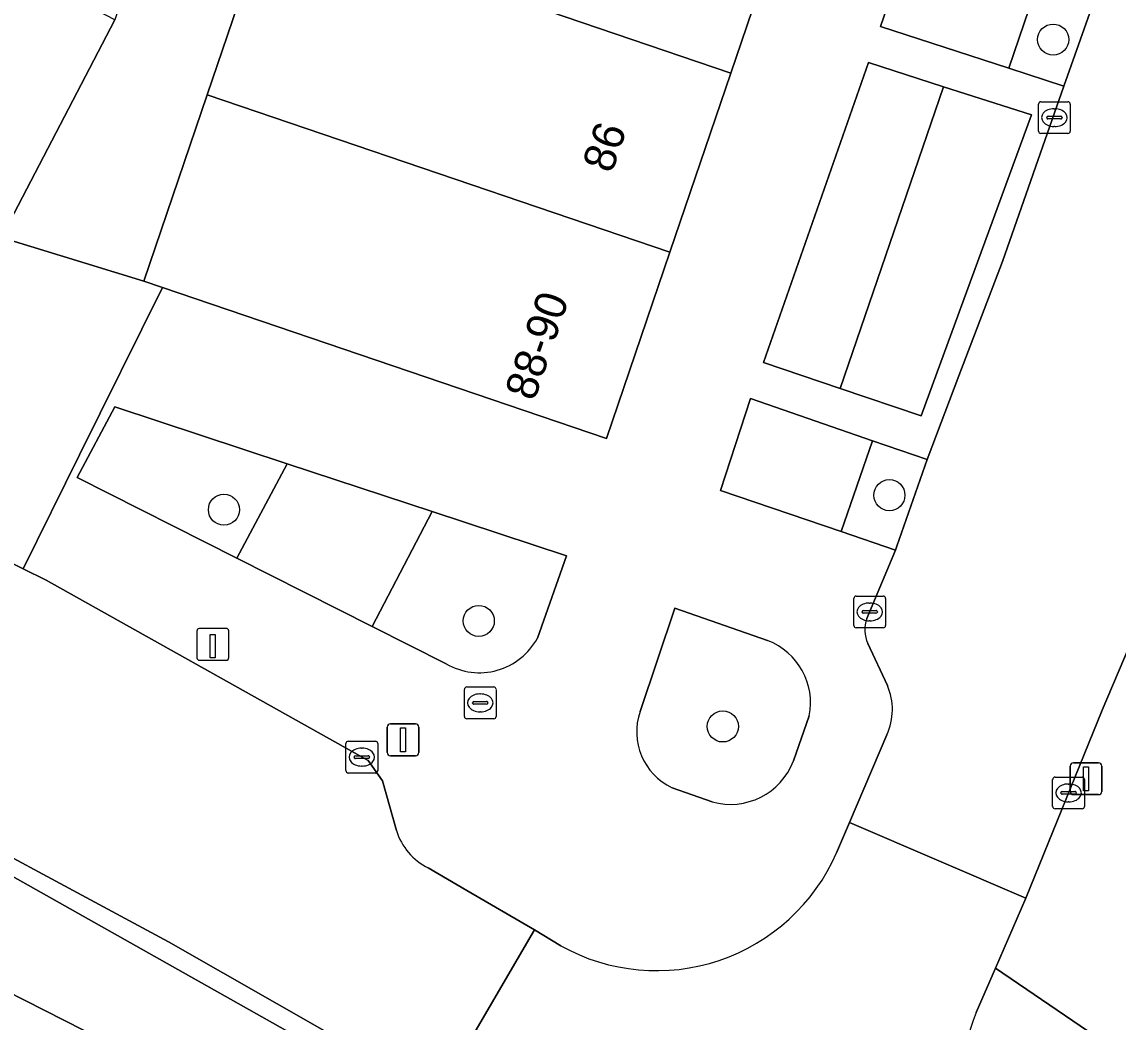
# Model space of a CAD drawing. Extents: x 162803 to 163818, y 381639 to 382475.
# Drawn here: x 163112.26 to 163146.73, y 382007.24 to 382038.7 of the extents above; entities that cross this region are included whole.
import ezdxf

# ---------------------------------------------------------------- set-up
doc = ezdxf.new("R2010")
doc.units = 0
for name, color, linetype in [('IMGEO_Boom', 7, 'Continuous'), ('IMGEO_Brandkraan', 7, 'Continuous'), ('IMGEO_Groenvoorziening', 7, 'Continuous'), ('IMGEO_Haag', 7, 'Continuous'), ('IMGEO_Kolk', 7, 'Continuous'), ('IMGEO_Laadpaal', 7, 'Continuous'), ('IMGEO_Lichtmast', 7, 'Continuous'), ('IMGEO_Pand', 7, 'Continuous'), ('IMGEO_Pand_nummerreeks', 7, 'Continuous'), ('IMGEO_Rijbaan_lokaal_gesloten', 7, 'Continuous'), ('IMGEO_Rijbaan_lokaal_open', 7, 'Continuous'), ('IMGEO_Voetpad_open', 7, 'Continuous')]:
    doc.layers.add(name, color=color, linetype=linetype)

msp = doc.modelspace()

# ---------------------------------------------------------------- linework, layer by layer
at = {"layer": 'IMGEO_Boom'}
for centre in [(163144.692, 382038.146), (163139.543, 382023.815), (163118.613, 382023.36), (163126.627, 382019.861), (163134.302, 382016.542)]:
    msp.add_circle(centre, 0.489, dxfattribs=at)
at = {"layer": 'IMGEO_Brandkraan'}
for p, q in [((163126.173, 382016.857), (163126.173, 382017.709)), ((163126.248, 382017.783), (163127.1, 382017.783)), ((163126.661, 382017.563), (163126.686, 382017.563)), ((163127.174, 382017.709), (163127.174, 382016.857)), ((163126.432, 382017.277), (163126.432, 382017.289)), ((163126.87, 382017.24), (163126.472, 382017.24)), ((163126.475, 382017.326), (163126.873, 382017.326)), ((163126.916, 382017.289), (163126.916, 382017.277)), ((163127.1, 382016.783), (163126.248, 382016.783)), ((163126.684, 382017.003), (163126.659, 382017.003))]:
    msp.add_line(p, q, dxfattribs=at)
for points in [[(163126.173, 382016.857), (163126.173, 382017.709)], [(163126.248, 382017.783), (163127.1, 382017.783)], [(163127.174, 382017.709), (163127.174, 382016.857)], [(163127.1, 382016.783), (163126.248, 382016.783)]]:
    msp.add_lwpolyline(points, dxfattribs=at)
for centre, radius, start, end in [((163126.25, 382017.707), 0.0765, 91.552, 178.448), ((163126.25, 382017.707), 0.0765, 91.552, 178.448), ((163127.098, 382017.707), 0.0765, 1.552, 88.448), ((163127.098, 382017.707), 0.0765, 1.552, 88.448), ((163126.472, 382017.286), 0.0403, 85.8775, 175.7526), ((163126.469, 382017.276), 0.0366, 178.938, 274.7102), ((163126.873, 382017.283), 0.043, 264.8664, 352.4533), ((163126.877, 382017.288), 0.0386, 1.7309, 96.639), ((163126.25, 382016.859), 0.0765, 181.552, 268.448), ((163126.25, 382016.859), 0.0765, 181.552, 268.448), ((163127.098, 382016.859), 0.0765, 271.552, 358.448), ((163127.098, 382016.859), 0.0765, 271.552, 358.448)]:
    msp.add_arc(centre, radius, start, end, dxfattribs=at)
for centre, major_axis, ratio, start_param, end_param in [((163126.66, 382017.283), (-0.387, 0.002), 0.722429, 4.712389, 7.853982), ((163126.685, 382017.283), (-0.39, 0.002), 0.717154, 1.570796, 4.712389)]:
    msp.add_ellipse(centre, major_axis=major_axis, ratio=ratio, start_param=start_param, end_param=end_param, dxfattribs=at)
at = {"layer": 'IMGEO_Groenvoorziening'}
for points in [[(163144.249, 382040.06), (163140.233, 382041.398), (163139.267, 382038.558), (163143.297, 382037.246)], [(163146.012, 382039.473), (163144.249, 382040.06), (163143.297, 382037.246), (163145.033, 382036.681)], [(163141.246, 382036.664), (163138.88, 382037.421), (163135.578, 382027.984), (163137.996, 382027.172)], [(163144.007, 382035.781), (163141.246, 382036.664), (163137.996, 382027.172), (163140.541, 382026.307)], [(163139.011, 382025.529), (163135.178, 382026.859), (163134.235, 382023.965), (163138.028, 382022.67)], [(163120.598, 382024.806), (163115.179, 382026.593), (163114, 382024.373), (163119.016, 382021.839)], [(163140.726, 382024.934), (163139.011, 382025.529), (163138.028, 382022.67), (163139.729, 382022.089), (163139.78, 382022.212)], [(163125.161, 382023.302), (163120.598, 382024.806), (163119.016, 382021.839), (163123.276, 382019.686)], [(163107.979, 382014.063), (163097.298, 382019.509), (163096.2, 382020.075), (163094.602, 382016.947), (163129.487, 381999.207), (163130.588, 382001.916), (163125.34, 382004.935), (163124.845, 382004.567)]]:
    msp.add_lwpolyline(points, close=True, dxfattribs=at)
for points in [[(163129.388, 382021.908), (163125.161, 382023.302), (163123.276, 382019.686), (163125.606, 382018.509)], [(163128.47, 382019.319), (163129.388, 382021.908)], [(163132.798, 382020.257), (163131.699, 382017.008)], [(163135.712, 382019.243), (163132.798, 382020.257)], [(163136.525, 382015.457), (163137.023, 382016.873)], [(163132.705, 382014.614), (163133.965, 382014.173)]]:
    msp.add_lwpolyline(points, dxfattribs=at)
for centre, radius, start, end in [((163126.643, 382020.311), 2.079, 240.0876, 331.4965), ((163134.959, 382017.279), 2.104, 348.8796, 69.0201), ((163133.547, 382016.376), 1.953, 161.1208, 244.4652), ((163134.545, 382016.21), 2.118, 254.1075, 339.1658)]:
    msp.add_arc(centre, radius, start, end, dxfattribs=at)
at = {"layer": 'IMGEO_Haag'}
msp.add_lwpolyline([(163107.979, 382014.063), (163097.298, 382019.509), (163096.2, 382020.075), (163094.602, 382016.947), (163129.487, 381999.207), (163130.588, 382001.916), (163125.34, 382004.935), (163124.845, 382004.567)], close=True, dxfattribs=at)
at = {"layer": 'IMGEO_Kolk'}
for p, q in [((163144.23, 382035.266), (163144.23, 382036.118)), ((163144.305, 382036.192), (163145.157, 382036.192)), ((163145.231, 382036.118), (163145.231, 382035.266)), ((163144.532, 382035.735), (163144.93, 382035.735)), ((163144.718, 382035.972), (163144.743, 382035.972)), ((163144.489, 382035.686), (163144.489, 382035.698)), ((163144.927, 382035.649), (163144.529, 382035.649)), ((163144.741, 382035.412), (163144.716, 382035.412)), ((163144.973, 382035.698), (163144.973, 382035.686)), ((163145.157, 382035.192), (163144.305, 382035.192)), ((163138.422, 382019.718), (163138.422, 382020.57)), ((163138.497, 382020.644), (163139.349, 382020.644)), ((163139.423, 382020.57), (163139.423, 382019.718)), ((163138.91, 382020.424), (163138.935, 382020.424)), ((163138.681, 382020.138), (163138.681, 382020.15)), ((163139.119, 382020.101), (163138.721, 382020.101)), ((163138.724, 382020.187), (163139.122, 382020.187)), ((163139.165, 382020.15), (163139.165, 382020.138)), ((163139.349, 382019.644), (163138.497, 382019.644)), ((163138.933, 382019.864), (163138.908, 382019.864)), ((163122.449, 382015.151), (163122.449, 382016.003)), ((163122.524, 382016.077), (163123.376, 382016.077)), ((163122.937, 382015.857), (163122.962, 382015.857)), ((163123.45, 382016.003), (163123.45, 382015.151)), ((163122.708, 382015.571), (163122.708, 382015.583)), ((163123.146, 382015.534), (163122.748, 382015.534)), ((163122.751, 382015.62), (163123.149, 382015.62)), ((163123.192, 382015.583), (163123.192, 382015.571)), ((163123.376, 382015.077), (163122.524, 382015.077)), ((163122.96, 382015.297), (163122.935, 382015.297)), ((163144.677, 382014.025), (163144.677, 382014.877)), ((163144.752, 382014.951), (163145.604, 382014.951)), ((163145.165, 382014.731), (163145.19, 382014.731)), ((163145.678, 382014.877), (163145.678, 382014.025)), ((163144.936, 382014.445), (163144.936, 382014.457)), ((163145.374, 382014.408), (163144.976, 382014.408)), ((163144.979, 382014.494), (163145.377, 382014.494)), ((163145.42, 382014.457), (163145.42, 382014.445)), ((163145.188, 382014.171), (163145.163, 382014.171)), ((163145.604, 382013.951), (163144.752, 382013.951))]:
    msp.add_line(p, q, dxfattribs=at)
for points in [[(163144.23, 382035.266), (163144.23, 382036.118)], [(163144.305, 382036.192), (163145.157, 382036.192)], [(163145.231, 382036.118), (163145.231, 382035.266)], [(163145.157, 382035.192), (163144.305, 382035.192)], [(163138.422, 382019.718), (163138.422, 382020.57)], [(163138.497, 382020.644), (163139.349, 382020.644)], [(163139.423, 382020.57), (163139.423, 382019.718)], [(163139.349, 382019.644), (163138.497, 382019.644)], [(163122.449, 382015.151), (163122.449, 382016.003)], [(163122.524, 382016.077), (163123.376, 382016.077)], [(163123.45, 382016.003), (163123.45, 382015.151)], [(163123.376, 382015.077), (163122.524, 382015.077)], [(163144.677, 382014.025), (163144.677, 382014.877)], [(163144.752, 382014.951), (163145.604, 382014.951)], [(163145.678, 382014.877), (163145.678, 382014.025)], [(163145.604, 382013.951), (163144.752, 382013.951)]]:
    msp.add_lwpolyline(points, dxfattribs=at)
for centre, radius, start, end in [((163144.307, 382036.116), 0.0765, 91.552, 178.448), ((163144.307, 382036.116), 0.0765, 91.552, 178.448), ((163145.155, 382036.116), 0.0765, 1.552, 88.448), ((163145.155, 382036.116), 0.0765, 1.552, 88.448), ((163144.529, 382035.695), 0.0403, 85.8775, 175.7526), ((163144.934, 382035.697), 0.0386, 1.7309, 96.639), ((163144.526, 382035.685), 0.0366, 178.938, 274.7102), ((163144.93, 382035.692), 0.043, 264.8664, 352.4533), ((163144.307, 382035.268), 0.0765, 181.552, 268.448), ((163144.307, 382035.268), 0.0765, 181.552, 268.448), ((163145.155, 382035.268), 0.0765, 271.552, 358.448), ((163145.155, 382035.268), 0.0765, 271.552, 358.448), ((163138.499, 382020.568), 0.0765, 91.552, 178.448), ((163138.499, 382020.568), 0.0765, 91.552, 178.448), ((163139.347, 382020.568), 0.0765, 1.552, 88.448), ((163139.347, 382020.568), 0.0765, 1.552, 88.448), ((163138.721, 382020.147), 0.0403, 85.8775, 175.7526), ((163138.718, 382020.137), 0.0366, 178.938, 274.7102), ((163139.122, 382020.144), 0.043, 264.8664, 352.4533), ((163139.126, 382020.149), 0.0386, 1.7309, 96.639), ((163138.499, 382019.72), 0.0765, 181.552, 268.448), ((163138.499, 382019.72), 0.0765, 181.552, 268.448), ((163139.347, 382019.72), 0.0765, 271.552, 358.448), ((163139.347, 382019.72), 0.0765, 271.552, 358.448), ((163122.526, 382016.001), 0.0765, 91.552, 178.448), ((163122.526, 382016.001), 0.0765, 91.552, 178.448), ((163123.374, 382016.001), 0.0765, 1.552, 88.448), ((163123.374, 382016.001), 0.0765, 1.552, 88.448), ((163122.748, 382015.58), 0.0403, 85.8775, 175.7526), ((163122.745, 382015.57), 0.0366, 178.938, 274.7102), ((163123.149, 382015.577), 0.043, 264.8664, 352.4533), ((163123.153, 382015.582), 0.0386, 1.7309, 96.639), ((163122.526, 382015.153), 0.0765, 181.552, 268.448), ((163122.526, 382015.153), 0.0765, 181.552, 268.448), ((163123.374, 382015.153), 0.0765, 271.552, 358.448), ((163123.374, 382015.153), 0.0765, 271.552, 358.448), ((163144.754, 382014.875), 0.0765, 91.552, 178.448), ((163144.754, 382014.875), 0.0765, 91.552, 178.448), ((163145.602, 382014.875), 0.0765, 1.552, 88.448), ((163145.602, 382014.875), 0.0765, 1.552, 88.448), ((163144.976, 382014.454), 0.0403, 85.8775, 175.7526), ((163144.973, 382014.444), 0.0366, 178.938, 274.7102), ((163145.377, 382014.451), 0.043, 264.8664, 352.4533), ((163145.381, 382014.456), 0.0386, 1.7309, 96.639), ((163144.754, 382014.027), 0.0765, 181.552, 268.448), ((163144.754, 382014.027), 0.0765, 181.552, 268.448), ((163145.602, 382014.027), 0.0765, 271.552, 358.448), ((163145.602, 382014.027), 0.0765, 271.552, 358.448)]:
    msp.add_arc(centre, radius, start, end, dxfattribs=at)
for centre, major_axis, ratio, start_param, end_param in [((163144.717, 382035.692), (-0.387, 0.002), 0.722429, 4.712389, 7.853982), ((163144.742, 382035.692), (-0.39, 0.002), 0.717154, 1.570796, 4.712389), ((163138.909, 382020.144), (-0.387, 0.002), 0.722429, 4.712389, 7.853982), ((163138.934, 382020.144), (-0.39, 0.002), 0.717154, 1.570796, 4.712389), ((163122.936, 382015.577), (-0.387, 0.002), 0.722429, 4.712389, 7.853982), ((163122.961, 382015.577), (-0.39, 0.002), 0.717154, 1.570796, 4.712389), ((163145.164, 382014.451), (-0.387, 0.002), 0.722429, 4.712389, 7.853982), ((163145.189, 382014.451), (-0.39, 0.002), 0.717154, 1.570796, 4.712389)]:
    msp.add_ellipse(centre, major_axis=major_axis, ratio=ratio, start_param=start_param, end_param=end_param, dxfattribs=at)
at = {"layer": 'IMGEO_Laadpaal'}
for p, q in [((163117.762, 382019.54), (163117.762, 382018.699)), ((163117.762, 382019.54), (163117.762, 382018.699)), ((163118.678, 382019.624), (163117.837, 382019.624)), ((163118.678, 382019.624), (163117.837, 382019.624)), ((163118.762, 382018.708), (163118.762, 382019.549)), ((163118.762, 382018.708), (163118.762, 382019.549)), ((163117.846, 382018.624), (163118.687, 382018.624)), ((163117.846, 382018.624), (163118.687, 382018.624))]:
    msp.add_line(p, q, dxfattribs=at)
msp.add_lwpolyline([(163118.177, 382019.437), (163118.337, 382019.437), (163118.337, 382018.704), (163118.177, 382018.704), (163118.177, 382019.437)], dxfattribs=at)
for centre, start, end in [((163117.84, 382019.546), 92.4484, 184.2845), ((163117.84, 382019.546), 92.4484, 184.2845), ((163118.684, 382019.546), 2.4484, 94.2845), ((163118.684, 382019.546), 2.4484, 94.2845), ((163117.84, 382018.702), 182.4484, 274.2845), ((163117.84, 382018.702), 182.4484, 274.2845), ((163118.684, 382018.702), 272.4484, 4.2845), ((163118.684, 382018.702), 272.4484, 4.2845)]:
    msp.add_arc(centre, 0.0779, start, end, dxfattribs=at)
at = {"layer": 'IMGEO_Lichtmast'}
for p, q in [((163123.749, 382015.719), (163123.749, 382016.519)), ((163123.749, 382016.519), (163123.749, 382015.719)), ((163123.849, 382016.619), (163124.639, 382016.619)), ((163124.639, 382016.619), (163123.849, 382016.619)), ((163124.739, 382016.519), (163124.739, 382015.719)), ((163124.739, 382015.719), (163124.739, 382016.519)), ((163124.639, 382015.619), (163123.849, 382015.619)), ((163123.849, 382015.619), (163124.639, 382015.619)), ((163145.33, 382015.396), (163146.12, 382015.396)), ((163146.12, 382015.396), (163145.33, 382015.396)), ((163145.23, 382014.496), (163145.23, 382015.296)), ((163145.23, 382015.296), (163145.23, 382014.496)), ((163146.22, 382015.296), (163146.22, 382014.496)), ((163146.22, 382014.496), (163146.22, 382015.296)), ((163146.12, 382014.396), (163145.33, 382014.396)), ((163145.33, 382014.396), (163146.12, 382014.396))]:
    msp.add_line(p, q, dxfattribs=at)
for points in [[(163124.169, 382016.494), (163124.319, 382016.494), (163124.319, 382015.744), (163124.169, 382015.744), (163124.169, 382016.494)], [(163145.65, 382015.271), (163145.8, 382015.271), (163145.8, 382014.521), (163145.65, 382014.521), (163145.65, 382015.271)]]:
    msp.add_lwpolyline(points, dxfattribs=at)
for centre, start, end in [((163123.849, 382016.519), 90, 180), ((163123.849, 382016.519), 90, 180), ((163124.639, 382016.519), 0, 90), ((163124.639, 382016.519), 360, 90), ((163123.849, 382015.719), 180, 270), ((163123.849, 382015.719), 180, 270), ((163124.639, 382015.719), 270, 0), ((163124.639, 382015.719), 270, 0), ((163145.33, 382015.296), 90, 180), ((163145.33, 382015.296), 90, 180), ((163146.12, 382015.296), 0, 90), ((163146.12, 382015.296), 360, 90), ((163145.33, 382014.496), 180, 270), ((163145.33, 382014.496), 180, 270), ((163146.12, 382014.496), 270, 0), ((163146.12, 382014.496), 270, 0)]:
    msp.add_arc(centre, 0.1, start, end, dxfattribs=at)
at = {"layer": 'IMGEO_Pand'}
for points in [[(163120.005, 382042.044), (163134.554, 382037.095), (163136.589, 382043.077), (163126.886, 382046.382), (163122.041, 382048.03)], [(163120.005, 382042.044), (163118.089, 382036.41), (163132.638, 382031.462), (163134.554, 382037.095)], [(163106.058, 382034.831), (163111.619, 382031.924), (163115.183, 382038.768), (163109.618, 382041.666)], [(163118.089, 382036.41), (163116.095, 382030.549), (163116.683, 382030.349), (163130.644, 382025.6), (163132.638, 382031.462)]]:
    msp.add_lwpolyline(points, close=True, dxfattribs=at)
at = {"layer": 'IMGEO_Rijbaan_lokaal_gesloten'}
for points in [[(163028.918, 382055.659), (163034.955, 382052.168), (163050.014, 382044.011), (163063.5, 382037.077), (163108.02, 382014.523), (163116.873, 382009.768), (163125.34, 382004.935), (163128.383, 382010.14), (163126.251, 382011.386), (163125.038, 382012.095)], [(163124.04, 382013.268), (163123.601, 382014.833), (163123.144, 382015.469), (163113.017, 382021.144), (163112.302, 382021.503), (163107.612, 382023.857), (163085.471, 382034.97), (163058.822, 382048.466)]]:
    msp.add_lwpolyline(points, dxfattribs=at)
msp.add_arc((163125.877, 382013.82), 1.918, 196.7166, 244.0663, dxfattribs=at)
at = {"layer": 'IMGEO_Rijbaan_lokaal_open'}
msp.add_lwpolyline([(163117.107, 382044.537), (163115.183, 382038.768), (163111.619, 382031.924), (163116.095, 382030.549), (163118.089, 382036.41), (163120.005, 382042.044), (163122.041, 382048.03), (163120.246, 382048.641), (163115.449, 382050.273), (163117.434, 382056.106), (163119.444, 382062.013), (163121.353, 382067.628), (163115.096, 382069.756), (163113.901, 382066.416), (163109.589, 382054.37), (163108.755, 382051.947), (163111.971, 382050.272), (163114.222, 382049.137), (163117.955, 382047.193)], close=True, dxfattribs=at)
for points in [[(163152.125, 382062.345), (163150.238, 382054.821), (163149.499, 382051.875), (163148.26, 382046.936), (163146.227, 382040.085), (163146.012, 382039.473), (163145.033, 382036.681), (163143.1, 382031.171), (163141.728, 382027.565), (163140.726, 382024.934), (163139.78, 382022.212), (163139.729, 382022.089), (163138.836, 382019.935)], [(163139.46, 382016.281), (163138.285, 382013.516), (163143.832, 382011.14), (163146.235, 382017.05), (163147.599, 382020.265), (163148.28, 382022.097), (163149.261, 382024.736), (163152.342, 382033.275), (163152.905, 382034.812), (163157.77, 382051.207)], [(163138.865, 382019.153), (163139.478, 382017.828)], [(163142.268, 382007.547), (163142.874, 382008.938), (163143.832, 382011.14), (163138.285, 382013.516), (163137.881, 382012.563)], [(163129.21, 382009.641), (163128.383, 382010.14), (163125.34, 382004.935), (163130.588, 382001.916), (163131.554, 382001.361), (163134.441, 381999.67), (163136.424, 381998.396), (163142.323, 381994.518), (163145.683, 381999.556), (163144.665, 382000.217)]]:
    msp.add_lwpolyline(points, dxfattribs=at)
for centre, radius, start, end in [((163139.748, 382019.577), 0.979, 158.5758, 205.6719), ((163137.761, 382017.074), 1.875, 334.9676, 23.6992), ((163132.217, 382015.043), 6.183, 240.8933, 336.3528), ((163147.836, 382005.311), 6, 158.1214, 238.0954)]:
    msp.add_arc(centre, radius, start, end, dxfattribs=at)
at = {"layer": 'IMGEO_Voetpad_open'}
for points in [[(163134.887, 382069.879), (163134.752, 382069.505), (163144.457, 382066.204), (163142.496, 382060.438), (163140.585, 382054.822), (163138.576, 382048.915), (163136.589, 382043.077), (163134.554, 382037.095), (163132.638, 382031.462), (163130.644, 382025.6), (163116.683, 382030.349), (163114.074, 382025.081), (163112.302, 382021.503), (163113.017, 382021.144), (163123.144, 382015.469), (163123.601, 382014.833), (163124.04, 382013.268)], [(163139.267, 382038.558), (163140.233, 382041.398), (163144.249, 382040.06), (163146.012, 382039.473), (163146.227, 382040.085), (163148.26, 382046.936), (163149.499, 382051.875), (163147.842, 382052.44), (163144.387, 382053.618), (163145.352, 382056.482), (163148.682, 382055.35), (163150.238, 382054.821), (163152.125, 382062.345)], [(163055.971, 382030.152), (163059.605, 382032.46), (163094.326, 382014.878), (163126.47, 381998.601), (163128.77, 381997.436), (163129.487, 381999.207), (163094.602, 382016.947), (163096.2, 382020.075), (163097.298, 382019.509), (163107.979, 382014.063), (163124.845, 382004.567), (163125.34, 382004.935), (163116.873, 382009.768), (163108.02, 382014.523), (163063.5, 382037.077), (163050.014, 382044.011), (163034.955, 382052.168), (163028.918, 382055.659)], [(163138.836, 382019.935), (163139.729, 382022.089), (163138.028, 382022.67), (163134.235, 382023.965), (163135.178, 382026.859), (163139.011, 382025.529), (163140.726, 382024.934), (163141.728, 382027.565), (163143.1, 382031.171), (163145.033, 382036.681), (163143.297, 382037.246), (163139.267, 382038.558)], [(163152.905, 382034.812), (163152.342, 382033.275), (163149.261, 382024.736), (163148.28, 382022.097), (163147.599, 382020.265), (163146.235, 382017.05), (163143.832, 382011.14), (163142.874, 382008.938), (163147.249, 382005.964), (163149.842, 382011.784), (163152.976, 382019.388), (163157.261, 382031.134)], [(163125.606, 382018.509), (163123.276, 382019.686), (163119.016, 382021.839), (163114, 382024.373), (163115.179, 382026.593), (163120.598, 382024.806)], [(163120.598, 382024.806), (163125.161, 382023.302), (163129.388, 382021.908), (163128.47, 382019.319)], [(163131.699, 382017.008), (163132.798, 382020.257)], [(163132.798, 382020.257), (163135.712, 382019.243)], [(163139.478, 382017.828), (163138.865, 382019.153)], [(163137.023, 382016.873), (163136.525, 382015.457)], [(163137.881, 382012.563), (163138.285, 382013.516), (163139.46, 382016.281)], [(163133.965, 382014.173), (163132.705, 382014.614)], [(163125.038, 382012.095), (163126.251, 382011.386), (163128.383, 382010.14), (163129.21, 382009.641)], [(163155.874, 382000), (163147.249, 382005.964), (163142.874, 382008.938), (163142.268, 382007.547)]]:
    msp.add_lwpolyline(points, dxfattribs=at)
for points in [[(163144.007, 382035.781), (163140.541, 382026.307), (163137.996, 382027.172), (163135.578, 382027.984), (163138.88, 382037.421), (163141.246, 382036.664)], [(163112.302, 382021.503), (163114.074, 382025.081), (163116.683, 382030.349), (163116.095, 382030.549), (163111.619, 382031.924), (163109.381, 382027.414), (163107.612, 382023.857)]]:
    msp.add_lwpolyline(points, close=True, dxfattribs=at)
for centre, radius, start, end in [((163139.748, 382019.577), 0.979, 158.5758, 205.6719), ((163126.643, 382020.311), 2.079, 240.0876, 331.4965), ((163134.959, 382017.279), 2.104, 348.8796, 69.0201), ((163137.761, 382017.074), 1.875, 334.9676, 23.6992), ((163133.547, 382016.376), 1.953, 161.1208, 244.4652), ((163134.545, 382016.21), 2.118, 254.1075, 339.1658), ((163125.877, 382013.82), 1.918, 196.7166, 244.0663), ((163132.217, 382015.043), 6.183, 240.8933, 336.3528), ((163147.836, 382005.311), 6, 158.1214, 238.0954)]:
    msp.add_arc(centre, radius, start, end, dxfattribs=at)

# ---------------------------------------------------------------- texts
at = {"layer": 'IMGEO_Pand_nummerreeks'}
for s, rotation, p in [('86', 71.224, (163130.81, 382033.91)), ('88-90', 71.2051, (163128.372, 382026.747))]:
    msp.add_text(s, height=1, rotation=rotation, dxfattribs=at).set_placement(p)

doc.saveas('drawing.dxf')
